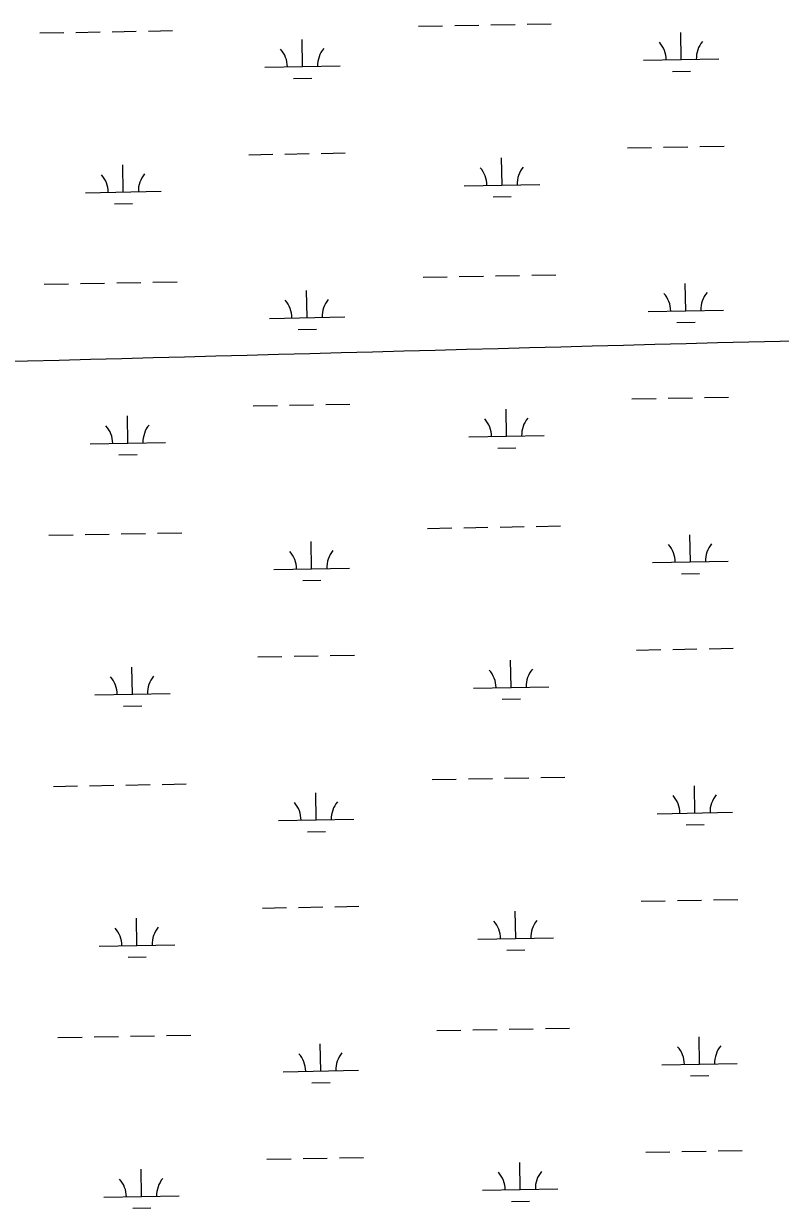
# Model space of a CAD drawing. Extents: x 3957609 to 3995875, y 234277 to 260273.
# Drawn here: x 3989164 to 3990167, y 248193 to 249762 of the extents above; entities that cross this region are included whole.
import ezdxf

# ---------------------------------------------------------------- set-up
doc = ezdxf.new("R2010")
doc.units = 0
doc.layers.add('V-GRID-MAJR', color=7, linetype='Continuous')
doc.layers.add('V-WETL-SWMP', color=7, linetype='Continuous')

msp = doc.modelspace()

# ---------------------------------------------------------------- linework, layer by layer
at = {"layer": 'V-GRID-MAJR'}
msp.add_spline([(3961703.892, 248787.859), (3967022.571, 248887.277), (3972341.236, 248987.469), (3977659.886, 249088.434), (3982978.522, 249190.173), (3988297.143, 249292.685), (3993615.748, 249395.971), (3993615.749, 249395.971)], degree=3, dxfattribs=at)
at = {"layer": 'V-WETL-SWMP'}
for p, q in [((3989233.663, 249750.205), (3989265.658, 249750.787)), ((3989281.655, 249751.078), (3989313.65, 249751.66)), ((3989329.647, 249751.951), (3989361.642, 249752.532)), ((3989687.496, 249758.457), (3989719.491, 249759.039)), ((3989735.488, 249759.33), (3989767.483, 249759.912)), ((3989783.48, 249760.203), (3989815.475, 249760.784)), ((3989831.472, 249761.075), (3989863.467, 249761.657)), ((3989185.671, 249749.333), (3989217.666, 249749.914)), ((3989533.852, 249704.913), (3989533.198, 249740.907)), ((3990035.677, 249714.038), (3990035.023, 249750.032)), ((3989483.86, 249704.004), (3989583.844, 249705.822)), ((3989985.686, 249713.129), (3990085.669, 249714.947)), ((3989522.135, 249689.267), (3989546.131, 249689.703)), ((3990023.96, 249698.391), (3990047.956, 249698.828)), ((3989964.38, 249597.29), (3989996.375, 249597.872)), ((3990012.372, 249598.163), (3990044.367, 249598.745)), ((3990060.364, 249599.036), (3990092.359, 249599.618)), ((3989462.555, 249588.166), (3989494.55, 249588.748)), ((3989510.547, 249589.038), (3989542.542, 249589.62)), ((3989558.539, 249589.911), (3989590.534, 249590.493)), ((3989798.188, 249547.831), (3989797.533, 249583.825)), ((3989296.363, 249538.706), (3989295.708, 249574.7)), ((3989748.196, 249546.922), (3989848.179, 249548.74)), ((3989246.371, 249537.797), (3989346.354, 249539.615)), ((3989786.47, 249532.184), (3989810.466, 249532.621)), ((3989284.645, 249523.06), (3989308.641, 249523.496)), ((3989693.544, 249425.837), (3989725.539, 249426.419)), ((3989741.536, 249426.71), (3989773.531, 249427.292)), ((3989789.528, 249427.583), (3989821.523, 249428.164)), ((3989837.52, 249428.455), (3989869.515, 249429.037)), ((3989191.719, 249416.713), (3989223.714, 249417.294)), ((3989239.711, 249417.585), (3989271.706, 249418.167)), ((3989287.703, 249418.458), (3989319.698, 249419.04)), ((3989335.695, 249419.331), (3989367.69, 249419.912)), ((3989539.9, 249372.293), (3989539.246, 249408.287)), ((3990041.725, 249381.418), (3990041.071, 249417.412)), ((3989991.734, 249380.509), (3990091.717, 249382.327)), ((3989489.909, 249371.384), (3989589.892, 249373.202)), ((3990030.008, 249365.771), (3990054.004, 249366.208)), ((3989528.183, 249356.647), (3989552.179, 249357.083)), ((3989970.428, 249264.67), (3990002.423, 249265.252)), ((3990018.42, 249265.543), (3990050.415, 249266.125)), ((3990066.412, 249266.416), (3990098.407, 249266.998)), ((3989468.603, 249255.546), (3989500.598, 249256.127)), ((3989516.595, 249256.418), (3989548.59, 249257)), ((3989564.587, 249257.291), (3989596.582, 249257.873)), ((3989804.236, 249215.211), (3989803.581, 249251.205)), ((3989302.411, 249206.086), (3989301.756, 249242.08)), ((3989252.419, 249205.177), (3989352.402, 249206.995)), ((3989754.244, 249214.302), (3989854.227, 249216.12)), ((3989290.693, 249190.44), (3989314.689, 249190.876)), ((3989792.518, 249199.564), (3989816.514, 249200.001)), ((3989699.592, 249093.217), (3989731.587, 249093.799)), ((3989747.584, 249094.09), (3989779.579, 249094.672)), ((3989795.576, 249094.963), (3989827.571, 249095.544)), ((3989843.568, 249095.835), (3989875.563, 249096.417)), ((3989197.767, 249084.093), (3989229.762, 249084.674)), ((3989245.759, 249084.965), (3989277.754, 249085.547)), ((3989293.751, 249085.838), (3989325.746, 249086.42)), ((3989341.743, 249086.711), (3989373.738, 249087.292)), ((3989545.948, 249039.673), (3989545.294, 249075.667)), ((3990047.773, 249048.798), (3990047.119, 249084.792)), ((3989997.782, 249047.889), (3990097.765, 249049.707)), ((3989495.957, 249038.764), (3989595.94, 249040.582)), ((3990036.056, 249033.151), (3990060.052, 249033.588)), ((3989534.231, 249024.027), (3989558.227, 249024.463)), ((3990072.46, 248933.796), (3990104.455, 248934.377)), ((3989474.651, 248922.926), (3989506.646, 248923.507)), ((3989522.643, 248923.798), (3989554.638, 248924.38)), ((3989570.635, 248924.671), (3989602.63, 248925.253)), ((3989810.284, 248882.591), (3989809.629, 248918.585)), ((3989976.476, 248932.05), (3990008.471, 248932.632)), ((3990024.468, 248932.923), (3990056.463, 248933.505)), ((3989308.459, 248873.466), (3989307.804, 248909.46)), ((3989258.467, 248872.557), (3989358.45, 248874.375)), ((3989760.292, 248881.682), (3989860.276, 248883.5)), ((3989296.741, 248857.82), (3989320.737, 248858.256)), ((3989798.566, 248866.944), (3989822.562, 248867.381)), ((3989753.632, 248761.47), (3989785.627, 248762.052)), ((3989801.624, 248762.343), (3989833.619, 248762.924)), ((3989849.617, 248763.215), (3989881.611, 248763.797)), ((3989203.815, 248751.473), (3989235.81, 248752.054)), ((3989251.807, 248752.345), (3989283.802, 248752.927)), ((3989299.799, 248753.218), (3989331.794, 248753.8)), ((3989347.791, 248754.09), (3989379.786, 248754.672)), ((3989705.64, 248760.597), (3989737.635, 248761.179)), ((3990053.821, 248716.178), (3990053.167, 248752.172)), ((3989551.996, 248707.053), (3989551.342, 248743.047)), ((3990003.83, 248715.269), (3990103.813, 248717.087)), ((3989502.005, 248706.144), (3989601.988, 248707.962)), ((3990042.104, 248700.531), (3990066.1, 248700.968)), ((3989540.279, 248691.407), (3989564.275, 248691.843)), ((3989480.699, 248590.306), (3989512.694, 248590.887)), ((3989528.691, 248591.178), (3989560.686, 248591.76)), ((3989576.683, 248592.051), (3989608.678, 248592.633)), ((3989982.524, 248599.43), (3990014.519, 248600.012)), ((3990030.516, 248600.303), (3990062.511, 248600.885)), ((3990078.508, 248601.176), (3990110.503, 248601.757)), ((3989314.507, 248540.846), (3989313.852, 248576.84)), ((3989816.332, 248549.971), (3989815.677, 248585.965)), ((3989766.34, 248549.062), (3989866.324, 248550.88)), ((3989264.515, 248539.937), (3989364.499, 248541.755)), ((3989804.614, 248534.324), (3989828.61, 248534.761)), ((3989302.789, 248525.2), (3989326.785, 248525.636)), ((3989209.863, 248418.853), (3989241.858, 248419.434)), ((3989257.855, 248419.725), (3989289.85, 248420.307)), ((3989305.847, 248420.598), (3989337.842, 248421.18)), ((3989353.84, 248421.47), (3989385.834, 248422.052)), ((3989711.688, 248427.977), (3989743.683, 248428.559)), ((3989759.68, 248428.85), (3989791.675, 248429.432)), ((3989807.673, 248429.723), (3989839.667, 248430.304)), ((3989855.665, 248430.595), (3989887.659, 248431.177)), ((3990059.869, 248383.558), (3990059.215, 248419.552)), ((3989558.044, 248374.433), (3989557.39, 248410.427)), ((3989508.053, 248373.524), (3989608.036, 248375.342)), ((3990009.878, 248382.649), (3990109.861, 248384.467)), ((3989546.327, 248358.787), (3989570.323, 248359.223)), ((3990048.152, 248367.911), (3990072.148, 248368.348)), ((3989582.731, 248259.431), (3989614.726, 248260.013)), ((3989988.572, 248266.81), (3990020.567, 248267.392)), ((3990036.564, 248267.683), (3990068.559, 248268.265)), ((3990084.556, 248268.556), (3990116.551, 248269.137)), ((3989320.555, 248208.226), (3989319.9, 248244.22)), ((3989486.747, 248257.686), (3989518.742, 248258.267)), ((3989534.739, 248258.558), (3989566.734, 248259.14)), ((3989822.38, 248217.351), (3989821.725, 248253.345)), ((3989772.388, 248216.442), (3989872.372, 248218.26)), ((3989270.563, 248207.317), (3989370.547, 248209.135)), ((3989810.662, 248201.704), (3989834.658, 248202.141)), ((3989308.837, 248192.58), (3989332.833, 248193.016))]:
    msp.add_line(p, q, dxfattribs=at)
for centre, start, end in [((3989980.435, 249713.508), 0.269879, 41.813537), ((3990090.902, 249715.517), 140.269876, 181.813534), ((3989478.61, 249704.384), 0.269879, 41.813537), ((3989589.077, 249706.392), 140.269876, 181.813534), ((3989351.588, 249540.185), 140.269876, 181.813534), ((3989742.945, 249547.301), 0.269879, 41.813537), ((3989853.413, 249549.31), 140.269876, 181.813534), ((3989241.12, 249538.177), 0.269879, 41.813537), ((3990096.95, 249382.897), 140.269876, 181.813534), ((3989484.658, 249371.764), 0.269879, 41.813537), ((3989595.125, 249373.772), 140.269876, 181.813534), ((3989986.483, 249380.888), 0.269879, 41.813537), ((3989748.993, 249214.681), 0.269879, 41.813537), ((3989859.461, 249216.69), 140.269876, 181.813534), ((3989247.168, 249205.557), 0.269879, 41.813537), ((3989357.636, 249207.565), 140.269876, 181.813534), ((3989490.706, 249039.144), 0.269879, 41.813537), ((3989601.173, 249041.152), 140.269876, 181.813534), ((3989992.531, 249048.268), 0.269879, 41.813537), ((3990102.999, 249050.277), 140.269876, 181.813534), ((3989755.041, 248882.061), 0.269879, 41.813537), ((3989865.509, 248884.07), 140.269876, 181.813534), ((3989253.216, 248872.937), 0.269879, 41.813537), ((3989363.684, 248874.945), 140.269876, 181.813534), ((3989607.222, 248708.532), 140.269876, 181.813534), ((3989998.579, 248715.648), 0.269879, 41.813537), ((3990109.047, 248717.657), 140.269876, 181.813534), ((3989496.754, 248706.524), 0.269879, 41.813537), ((3989871.557, 248551.45), 140.269876, 181.813534), ((3989259.264, 248540.317), 0.269879, 41.813537), ((3989369.732, 248542.325), 140.269876, 181.813534), ((3989761.089, 248549.441), 0.269879, 41.813537), ((3990004.627, 248383.028), 0.269879, 41.813537), ((3990115.095, 248385.037), 140.269876, 181.813534), ((3989502.802, 248373.904), 0.269879, 41.813537), ((3989613.27, 248375.912), 140.269876, 181.813534), ((3989265.312, 248207.697), 0.269879, 41.813537), ((3989375.78, 248209.705), 140.269876, 181.813534), ((3989767.137, 248216.821), 0.269879, 41.813537), ((3989877.605, 248218.83), 140.269876, 181.813534)]:
    msp.add_arc(centre, 35.246, start, end, dxfattribs=at)

doc.saveas('drawing.dxf')
